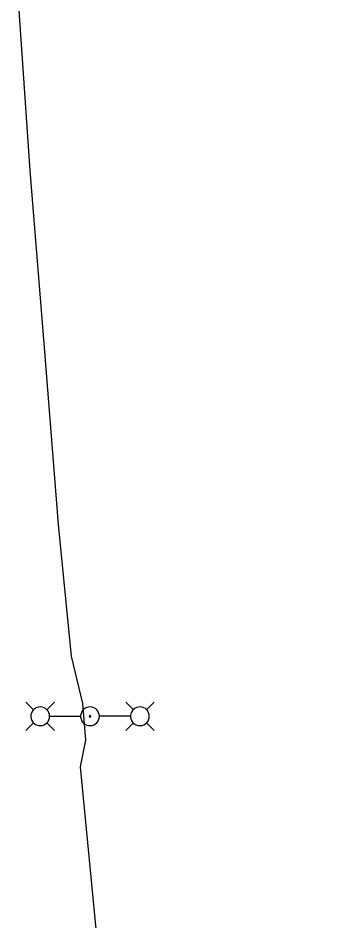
# Model space of a CAD drawing. Extents: x 596028 to 606371, y 330010 to 403088.
# Drawn here: x 604215.9 to 604292.1, y 339450.9 to 339660.4 of the extents above; entities that cross this region are included whole.
import ezdxf

# ---------------------------------------------------------------- set-up
doc = ezdxf.new("R2010")
doc.units = 0
doc.layers.add('E_LTG', color=7, linetype='Continuous')
doc.layers.add('E_LTG_CID', color=7, linetype='Continuous')

msp = doc.modelspace()

# ---------------------------------------------------------------- linework, layer by layer
at = {"layer": 'E_LTG'}
for points in [[(604219.53, 339499.89), (604217.76, 339501.66)], [(604223.23, 339498.36), (604223.2, 339498.78), (604223.08, 339499.17), (604222.89, 339499.54), (604222.63, 339499.87), (604222.32, 339500.14), (604221.96, 339500.34), (604221.57, 339500.48), (604221.16, 339500.54), (604220.75, 339500.52), (604220.35, 339500.42), (604219.97, 339500.25), (604219.63, 339500.01), (604219.35, 339499.71), (604219.13, 339499.36), (604218.97, 339498.98), (604218.89, 339498.57), (604218.89, 339498.16), (604218.97, 339497.75), (604219.13, 339497.37), (604219.35, 339497.02), (604219.63, 339496.72), (604219.97, 339496.48), (604220.35, 339496.31), (604220.75, 339496.21), (604221.16, 339496.19), (604221.57, 339496.25), (604221.96, 339496.39), (604222.32, 339496.59), (604222.63, 339496.86), (604222.89, 339497.19), (604223.08, 339497.56), (604223.2, 339497.95), (604223.23, 339498.36)], [(604222.58, 339499.89), (604224.36, 339501.66)], [(604234.8, 339498.36), (604234.76, 339498.78), (604234.64, 339499.17), (604234.45, 339499.54), (604234.2, 339499.87), (604233.89, 339500.14), (604233.53, 339500.34), (604233.14, 339500.48), (604232.73, 339500.54), (604232.31, 339500.52), (604231.91, 339500.42), (604231.54, 339500.25), (604231.2, 339500.01), (604230.91, 339499.71), (604230.69, 339499.36), (604230.54, 339498.98), (604230.46, 339498.57), (604230.46, 339498.16), (604230.54, 339497.75), (604230.69, 339497.37), (604230.91, 339497.02), (604231.2, 339496.72), (604231.54, 339496.48), (604231.91, 339496.31), (604232.31, 339496.21), (604232.73, 339496.19), (604233.14, 339496.25), (604233.53, 339496.39), (604233.89, 339496.59), (604234.2, 339496.86), (604234.45, 339497.19), (604234.64, 339497.56), (604234.76, 339497.95), (604234.8, 339498.36)], [(604242.71, 339499.89), (604240.93, 339501.66)], [(604246.4, 339498.36), (604246.36, 339498.78), (604246.25, 339499.17), (604246.06, 339499.54), (604245.8, 339499.87), (604245.49, 339500.14), (604245.13, 339500.34), (604244.74, 339500.48), (604244.33, 339500.54), (604243.92, 339500.52), (604243.52, 339500.42), (604243.14, 339500.25), (604242.8, 339500.01), (604242.52, 339499.71), (604242.29, 339499.36), (604242.14, 339498.98), (604242.06, 339498.57), (604242.06, 339498.16), (604242.14, 339497.75), (604242.29, 339497.37), (604242.52, 339497.02), (604242.8, 339496.72), (604243.14, 339496.48), (604243.52, 339496.31), (604243.92, 339496.21), (604244.33, 339496.19), (604244.74, 339496.25), (604245.13, 339496.39), (604245.49, 339496.59), (604245.8, 339496.86), (604246.06, 339497.19), (604246.25, 339497.56), (604246.36, 339497.95), (604246.4, 339498.36)], [(604245.75, 339499.89), (604247.53, 339501.66)], [(604223.27, 339498.36), (604230.45, 339498.36)], [(604232.79, 339498.36), (604232.79, 339498.4), (604232.78, 339498.43), (604232.76, 339498.45), (604232.74, 339498.48), (604232.72, 339498.5), (604232.69, 339498.52), (604232.66, 339498.53), (604232.63, 339498.53), (604232.6, 339498.53), (604232.57, 339498.52), (604232.54, 339498.51), (604232.52, 339498.49), (604232.49, 339498.47), (604232.48, 339498.44), (604232.46, 339498.41), (604232.46, 339498.38), (604232.46, 339498.35), (604232.46, 339498.32), (604232.48, 339498.29), (604232.49, 339498.26), (604232.52, 339498.24), (604232.54, 339498.22), (604232.57, 339498.21), (604232.6, 339498.2), (604232.63, 339498.2), (604232.66, 339498.2), (604232.69, 339498.21), (604232.72, 339498.23), (604232.74, 339498.25), (604232.76, 339498.27), (604232.78, 339498.3), (604232.79, 339498.33), (604232.79, 339498.36)], [(604242.02, 339498.36), (604234.84, 339498.36)], [(604219.53, 339496.84), (604217.76, 339495.06)], [(604222.58, 339496.84), (604224.36, 339495.06)], [(604242.71, 339496.84), (604240.93, 339495.07)], [(604245.75, 339496.84), (604247.53, 339495.07)]]:
    msp.add_lwpolyline(points, dxfattribs=at)
at = {"layer": 'E_LTG_CID'}
msp.add_lwpolyline([(604292.06, 339048.39), (604286.86, 339079.89), (604280.17, 339120.23), (604274.15, 339157.15), (604269.86, 339183.66), (604266.99, 339194.59), (604265.78, 339202.89), (604263.97, 339207.96), (604261.47, 339224.9), (604256.72, 339258.28), (604254.32, 339281.75), (604250.97, 339305.49), (604251.45, 339306.42), (604238.71, 339420.47), (604237.24, 339426.25), (604234.52, 339444.22), (604230.44, 339486.61), (604231.7, 339492.82), (604230.94, 339501.36), (604228.37, 339512.31), (604225.32, 339542.85), (604222.08, 339583.91), (604218.71, 339625.02), (604215.92, 339665.65)], dxfattribs=at)

doc.saveas('drawing.dxf')
